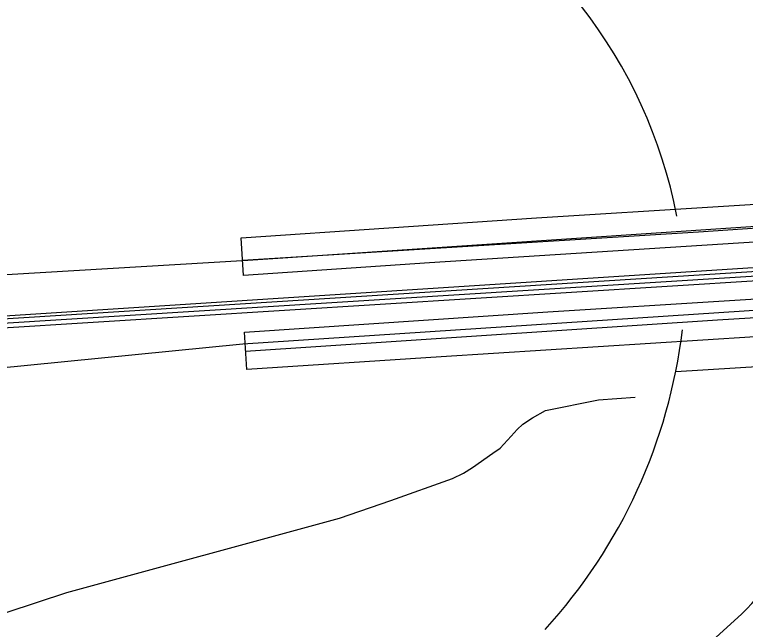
# Model space of a CAD drawing. Extents: x 3313442 to 3351311, y 721974 to 747360.
# Drawn here: x 3319877.2 to 3320357.6, y 729431 to 729834.9 of the extents above; entities that cross this region are included whole.
import ezdxf

# ---------------------------------------------------------------- set-up
doc = ezdxf.new("R2010")
doc.units = 0
for name, color, linetype in [('V-BRDG-OTLN', 7, 'Continuous'), ('V-RAIL-TRAK', 7, 'Continuous'), ('V-ROAD-CNTR', 7, 'Continuous'), ('V-TOPO-SHOR', 7, 'Continuous')]:
    doc.layers.add(name, color=color, linetype=linetype)

msp = doc.modelspace()

# ---------------------------------------------------------------- linework, layer by layer
at = {"layer": 'V-BRDG-OTLN'}
for p, q in [((3319260.64, 729596.95), (3320732.98, 729689.29)), ((3320737.98, 729683.36), (3319265.65, 729591.03))]:
    msp.add_line(p, q, dxfattribs=at)
for points in [[(3320027.11, 729673.66), (3320326.85, 729692.23), (3320625.72, 729712.54), (3321034.35, 729739.15), (3321378.17, 729762.12), (3321742.23, 729785.3), (3322315.22, 729820.18), (3322734.66, 729846.49), (3323163.18, 729876.19), (3323634.51, 729906.06), (3324271.4, 729946.09), (3324700.11, 729974.82), (3325112.37, 729999.31), (3325418.16, 730018.21), (3325686.56, 730036.07), (3325892.89, 730048.88)], [(3320029.11, 729613.8), (3320339.22, 729634.27), (3320661.41, 729653.97), (3320967.6, 729674.61), (3321254.1, 729691.76), (3321493.35, 729708.2), (3321721.78, 729722.63), (3322170.54, 729751.36), (3322654.03, 729782.08), (3323222.6, 729817.79), (3323823.97, 729856.26), (3324302.83, 729887.22), (3324624.44, 729907.32), (3324993.14, 729930.83), (3325309.56, 729952.91), (3325623.66, 729972.5), (3325900.26, 729988.64)], [(3321526.45, 729759.91), (3321355.7, 729748.6), (3321221.02, 729739.27), (3321061.48, 729729.59), (3320875.69, 729718.82), (3320641.28, 729703.68), (3320391.04, 729687.14), (3320150.06, 729671.87), (3320027.72, 729663.59), (3320026.22, 729688.28), (3320220.34, 729701.48), (3320459.18, 729716.19), (3320702.47, 729731.83), (3320930.71, 729746.45), (3321171.3, 729761.72), (3321403.78, 729776.69), (3321707.08, 729796.19)], [(3321533.96, 729698.14), (3321363.21, 729686.83), (3321228.54, 729677.5), (3321068.99, 729667.82), (3320883.21, 729657.04), (3320648.79, 729641.9), (3320398.55, 729625.37), (3320157.58, 729610.1), (3320029.86, 729601.66), (3320028.35, 729626.36), (3320227.85, 729639.71), (3320466.7, 729654.42), (3320709.99, 729670.06), (3320938.23, 729684.68), (3321178.81, 729699.95), (3321411.3, 729714.91), (3321714.59, 729734.42)]]:
    msp.add_lwpolyline(points, dxfattribs=at)
at = {"layer": 'V-RAIL-TRAK'}
msp.add_lwpolyline([(3322934.75, 729827.11), (3322611.67, 729806.1), (3322336.22, 729788.65), (3322094.08, 729773.15), (3321868, 729758.38), (3321745.78, 729750.8), (3321687.62, 729747.18), (3321377.46, 729727.62), (3321222.55, 729717.75), (3320995.59, 729703.16), (3320734.62, 729686.27), (3319262.29, 729593.93), (3318649.57, 729554.73), (3318512.76, 729543.35), (3318465.09, 729536.82), (3318380.23, 729523.2), (3318253.29, 729493.83), (3318192.41, 729476.06), (3318085.93, 729439.5), (3317925.87, 729371.13), (3317811.76, 729313.69), (3317669.86, 729225.92), (3317575.07, 729163.4)], dxfattribs=at)
at = {"layer": 'V-ROAD-CNTR'}
for points in [[(3318126.49, 729560.46), (3320030.63, 729673.62), (3321627.96, 729780.52), (3321880.26, 729796.58)], [(3321882.68, 729766.75), (3318656.05, 729558.34)], [(3321884.83, 729740.61), (3320027.28, 729618.32), (3319628.79, 729578.97)], [(3320311.85, 729600.48), (3321436.12, 729669.8)], [(3320355.19, 729440.93), (3319356.24, 728534.72)]]:
    msp.add_lwpolyline(points, dxfattribs=at)
for centre, radius, start, end in [((3320018.09, 729605.15), 431.6, 28.9639, 62.8408), ((3319992.91, 729640.26), 325.73, 11.028, 64.7353), ((3319964.55, 729669.84), 354.16, 317.5871, 353.1877), ((3320151.12, 729641.88), 286.4, 315.4413, 346.0172)]:
    msp.add_arc(centre, radius, start, end, dxfattribs=at)
at = {"layer": 'V-TOPO-SHOR'}
msp.add_lwpolyline([(3319720.41, 729231.22), (3319735.63, 729253.7), (3319742.37, 729267.26), (3319743.83, 729273.65), (3319749.82, 729315.03), (3319757.58, 729352.6), (3319771.4, 729374.89), (3319812, 729412.75), (3319852.26, 729435.8), (3319911.5, 729455.26), (3320090.74, 729504.04), (3320124.48, 729515.73), (3320165.06, 729530.17), (3320172.3, 729533.7), (3320178.34, 729537.25), (3320191.64, 729546.73), (3320196.48, 729550.09), (3320203.56, 729558.03), (3320207.6, 729562.2), (3320211.44, 729565.77), (3320217.69, 729569.91), (3320226.14, 729574.84), (3320261.04, 729581.72), (3320285.08, 729583.5)], dxfattribs=at)

doc.saveas('drawing.dxf')
